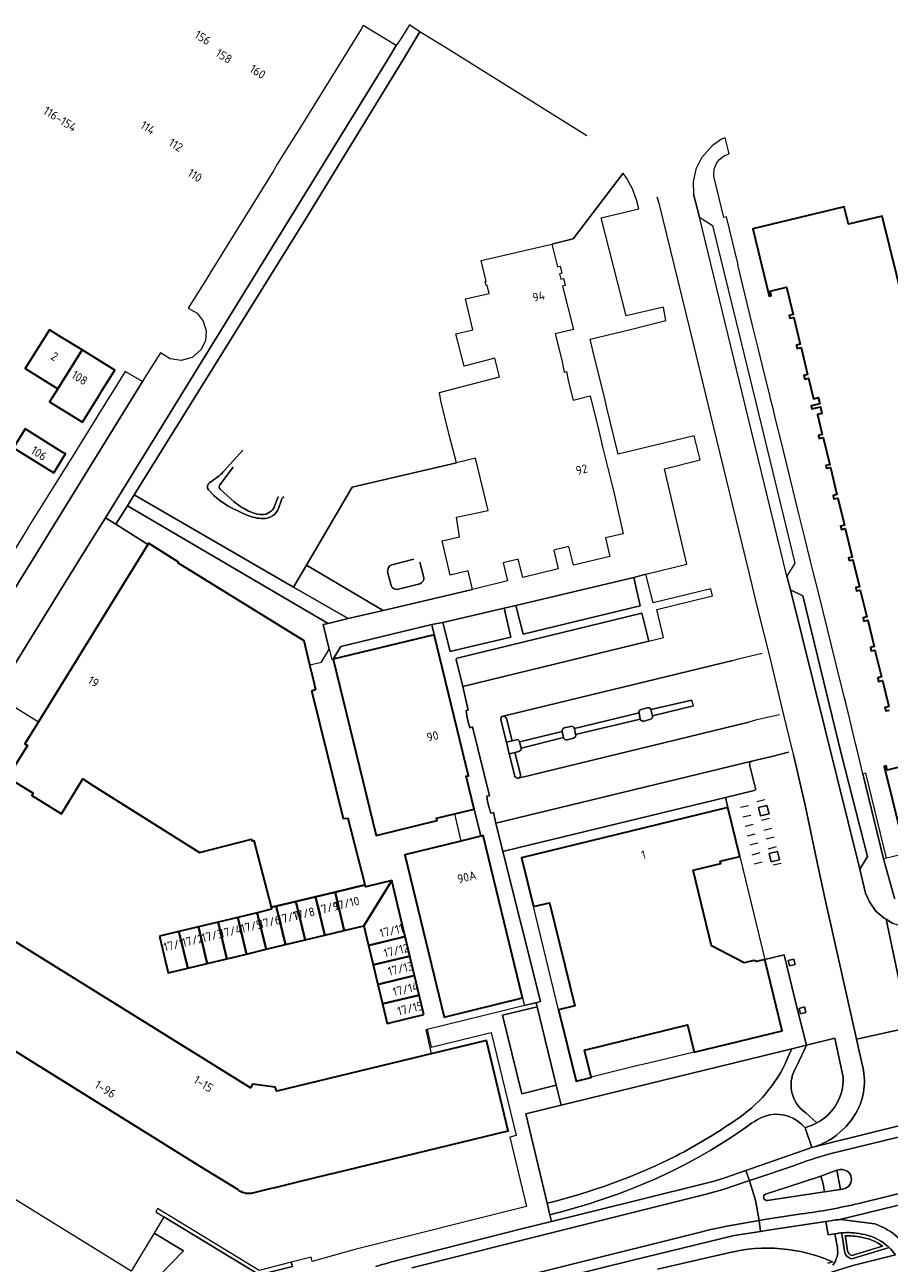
# Model space of a CAD drawing. Extents: x 150256 to 156914, y 461459 to 469481.
# Tile 441 of 656: x 156346 to 156480, y 464136 to 464329. Entities that reach past the tile are written whole.
import ezdxf
from ezdxf.enums import TextEntityAlignment as Align

# ---------------------------------------------------------------- set-up
doc = ezdxf.new("R2010")
doc.units = 0
doc.header["$LTSCALE"] = 0.75
for name, color, linetype, lineweight in [('B-RO-GR-BEPLANTING_CULTUUR_BODEMBEDEKKER-GV', 251, 'CONTINUOUS', 18), ('B-RO-GR-BEPLANTING_CULTUUR_BOSPLANTSOEN-GV', 251, 'CONTINUOUS', 18), ('B-RO-GR-BEPLANTING_CULTUUR_HEESTERS-GV', 251, 'CONTINUOUS', 18), ('B-RO-GR-GROENVOORZIENING-GV', 251, 'CONTINUOUS', 18), ('B-RO-IE-TERREINAFSCHEIDING_KUNSTMATIG_HEKWERK-G', 251, 'IE-TERREINAFSCHEIDING-KUNSTMATIG', 18), ('B-RO-IE-TERREINAFSCHEIDING_KUNSTMATIG_MUUR-G', 251, 'IE-TERREINAFSCHEIDING-KUNSTMATIG-DICHT', 18), ('B-RO-OG-BEBOUWING-GV', 6, 'CONTINUOUS', 35), ('B-RO-OG-BEBOUWING-T18', 1, 'CONTINUOUS', 18), ('B-RO-OG-TERREIN_CULTUURSCHEIDING-GV', 251, 'CONTINUOUS', 18), ('B-RO-OG-WATER-GV', 251, 'CONTINUOUS', 18), ('B-RO-OG-WATER_SLOOT-GV', 251, 'CONTINUOUS', 18), ('B-RO-VH-VERHARDING_ASFALT-GV', 251, 'CONTINUOUS', 18), ('B-RO-VH-VERHARDING_BETONSTRAATSTEEN-GV', 251, 'CONTINUOUS', 18), ('B-RO-VH-VERHARDING_HALFVERHARDING_GRIND-GV', 251, 'CONTINUOUS', 18), ('B-RO-VH-VERHARDING_STRAATBAKSTEEN-GV', 251, 'CONTINUOUS', 18), ('B-RO-VH-VERHARDING_TEGEL-GV', 251, 'CONTINUOUS', 18)]:
    doc.layers.add(name, color=color, linetype=linetype, lineweight=lineweight)
doc.styles.add('NLCS-ISO-M200-T18', font='NLCS-ISO.ttf', dxfattribs={"height": 360})
doc.linetypes.add('IE-TERREINAFSCHEIDING-KUNSTMATIG', pattern='A,4,[82,NLCS.SHX,S=0.75,R=90,X=0,Y=0],4,-2', length=10)
doc.linetypes.add('IE-TERREINAFSCHEIDING-KUNSTMATIG-DICHT', pattern='A,8,-1,[82,NLCS.SHX,S=0.75,R=90,X=0,Y=0],-1', length=10)

msp = doc.modelspace()

# ---------------------------------------------------------------- linework, layer by layer
at = {"layer": 'B-RO-GR-BEPLANTING_CULTUUR_BODEMBEDEKKER-GV'}
for points in [[(156389.879, 464229.311), (156391.673, 464229.747), (156392.882, 464231.736), (156391.938, 464235.59), (156392.7, 464235.769), (156361.496, 464254.059), (156359.71, 464251.189), (156364.673, 464248.03), (156364.799, 464248.235), (156369.422, 464245.291), (156369.337, 464245.153), (156388.977, 464233.047)], [(156421.896, 464238.52), (156423.046, 464234.085), (156441.249, 464238.479), (156440.231, 464242.923)], [(156410.533, 464235.908), (156411.695, 464231.384), (156412.502, 464231.576), (156421.135, 464233.628), (156420.073, 464238.133)]]:
    msp.add_lwpolyline(points, close=True, dxfattribs=at)
at = {"layer": 'B-RO-GR-BEPLANTING_CULTUUR_BOSPLANTSOEN-GV'}
for points in [[(156432.94, 464311.56), (156410.955, 464325.308), (156407.139, 464327.611), (156406.966, 464327.715), (156404.316, 464323.322), (156388.885, 464298.079), (156362.538, 464255.734), (156387.327, 464241.404), (156389.321, 464244.809)], [(156389.321, 464244.809), (156396.437, 464256.96), (156412.664, 464260.727), (156411.509, 464265.08), (156410.242, 464270.364), (156410.026, 464271.667), (156419.335, 464274.115), (156418.638, 464277.001), (156413.843, 464275.77), (156412.558, 464280.774), (156415.188, 464281.38), (156414.076, 464286.206), (156417.745, 464287.053), (156417.43, 464288.35), (156417.27, 464288.311), (156417.126, 464288.9), (156417.287, 464288.939), (156416.495, 464292.195), (156427.502, 464294.725), (156430.814, 464295.531), (156438.608, 464305.768)], [(156376.526, 464259.47), (156379.47, 464262.687)], [(156374.238, 464257.628), (156375.755, 464258.723)], [(156374.957, 464255.663), (156374.094, 464256.515)], [(156385.457, 464254.978), (156385.001, 464253.648)], [(156380.077, 464252.606), (156378.007, 464253.564)]]:
    msp.add_lwpolyline(points, dxfattribs=at)
for points in [[(156375.755, 464258.723, 0.0618673), (156376.526, 464259.47)], [(156374.094, 464256.515, -0.4063995), (156374.238, 464257.628)], [(156378.007, 464253.564, -0.0792061), (156374.957, 464255.663)], [(156385.808, 464255.421, 0.2716079), (156385.457, 464254.978)], [(156385.001, 464253.648, -0.3208753), (156382.591, 464252.074)], [(156382.591, 464252.074, -0.1083908), (156380.077, 464252.606)]]:
    msp.add_lwpolyline(points, format="xyb", dxfattribs=at)
at = {"layer": 'B-RO-GR-BEPLANTING_CULTUUR_HEESTERS-GV'}
for points in [[(156408.821, 464235.615), (156394.708, 464232.181), (156393.5, 464230.192), (156409.185, 464234.009)], [(156428.176, 464163.948), (156425.203, 464176.14), (156419.844, 464174.834), (156422.816, 464162.641)], [(156365.651, 464140.972), (156362.078, 464135.062), (156312.492, 464165.662), (156308.221, 464168.125), (156306.435, 464165.237), (156307.597, 464164.519), (156302.843, 464156.717), (156323.097, 464143.275), (156340.299, 464131.701), (156345.995, 464130.531), (156352.655, 464133.748), (156360.873, 464132.521), (156366.29, 464134.181), (156370.204, 464138.219)]]:
    msp.add_lwpolyline(points, close=True, dxfattribs=at)
for points in [[(156441.363, 464222.377, 0.3985117), (156441.046, 464221.843)], [(156442.888, 464222.362, 0.4252226), (156442.293, 464222.623)], [(156441.248, 464220.896, 0.4416332), (156441.826, 464220.571)], [(156442.82, 464220.857, 0.3812193), (156443.133, 464221.368)], [(156429.414, 464219.509, 0.4211654), (156429.089, 464218.957)], [(156430.994, 464219.405, 0.4406539), (156430.433, 464219.756)], [(156430.876, 464217.928, 0.424608), (156431.189, 464218.491)], [(156422.469, 464217.369, 0.4039803), (156421.928, 464217.681)], [(156429.307, 464218.022, 0.4275171), (156429.857, 464217.681)], [(156422.382, 464215.855, 0.4078399), (156422.714, 464216.384)], [(156456.652, 464158.947, 0.147074), (156464.412, 464168.75)], [(156465.603, 464166.959, 0.4155942), (156466.967, 464159.659)], [(156468.71, 464158.103, 0.2868993), (156472.797, 464165.19)], [(156446.767, 464152.938, 0.0315492), (156456.652, 464158.947)], [(156461.376, 464159.375, 0.0997382), (156457.69, 464157.423)], [(156466.856, 464157.352, 0.266205), (156461.376, 464159.375)], [(156457.69, 464157.423, -0.0759953), (156434.323, 464145.877)], [(156426.769, 464145.618, 0.0562149), (156446.767, 464152.938)], [(156434.323, 464145.877, -0.0150166), (156427.196, 464143.818)]]:
    msp.add_lwpolyline(points, format="xyb", dxfattribs=at)
for points in [[(156442.293, 464222.623), (156441.363, 464222.377)], [(156443.133, 464221.368), (156442.888, 464222.362)], [(156441.046, 464221.843), (156441.248, 464220.896)], [(156441.826, 464220.571), (156442.82, 464220.857)], [(156429.089, 464218.957), (156429.307, 464218.022)], [(156430.433, 464219.756), (156429.414, 464219.509)], [(156431.189, 464218.491), (156430.994, 464219.405)], [(156421.298, 464217.523), (156420.42, 464217.305), (156420.866, 464215.478), (156421.748, 464215.697), (156422.382, 464215.855)], [(156421.928, 464217.681), (156421.298, 464217.523)], [(156422.714, 464216.384), (156422.469, 464217.369)], [(156429.857, 464217.681), (156430.876, 464217.928)], [(156467.082, 464170.186), (156465.603, 464166.959)], [(156472.797, 464165.19), (156471.486, 464171.262), (156467.082, 464170.186)], [(156464.412, 464168.75), (156464.824, 464169.635), (156428.926, 464160.868), (156423.466, 464159.534), (156426.769, 464145.618)], [(156363.689, 464130.436), (156378.142, 464133.452), (156382.174, 464134.401), (156367.183, 464143.506), (156365.651, 464140.972), (156370.204, 464138.219), (156366.29, 464134.181), (156360.873, 464132.521), (156352.655, 464133.748), (156345.995, 464130.531), (156340.299, 464131.701), (156323.097, 464143.275), (156302.843, 464156.717), (156307.597, 464164.519), (156306.435, 464165.237), (156300.217, 464155.181)], [(156466.967, 464159.659), (156468.71, 464158.103)], [(156427.196, 464143.818), (156427.444, 464142.773), (156440.053, 464145.899), (156452.732, 464149.04), (156454.396, 464149.585), (156457.673, 464150.719), (156458.842, 464151.123), (156467.895, 464154.254), (156466.856, 464157.352)]]:
    msp.add_lwpolyline(points, dxfattribs=at)
at = {"layer": 'B-RO-GR-GROENVOORZIENING-GV'}
for points in [[(156461.264, 464206.171), (156460.938, 464207.431), (156459.651, 464207.118), (156459.948, 464205.855)], [(156462.903, 464199.017), (156462.577, 464200.277), (156461.29, 464199.964), (156461.587, 464198.701)], [(156465.321, 464182.722), (156465.104, 464183.562), (156464.246, 464183.353), (156464.444, 464182.511)], [(156467.011, 464175.282), (156466.794, 464176.122), (156465.936, 464175.913), (156466.134, 464175.071)], [(156382.174, 464134.401), (156383.254, 464134.655), (156383.226, 464134.769), (156387.148, 464135.776), (156386.973, 464136.443), (156381.985, 464135.164), (156366.192, 464144.768), (156365.901, 464144.285), (156367.183, 464143.506)]]:
    msp.add_lwpolyline(points, close=True, dxfattribs=at)
at = {"layer": 'B-RO-IE-TERREINAFSCHEIDING_KUNSTMATIG_HEKWERK-G'}
for points in [[(156458.067, 464207.392), (156456.847, 464207.123)], [(156460.604, 464208.323), (156459.362, 464208.027)], [(156412.352, 464206.157), (156413.361, 464201.926)], [(156457.179, 464205.669), (156458.416, 464205.953)], [(156461.321, 464205.442), (156460.116, 464205.125)], [(156458.78, 464204.518), (156457.556, 464204.206)], [(156457.934, 464202.742), (156459.129, 464203.063)], [(156460.465, 464203.639), (156461.721, 464203.929)], [(156459.517, 464201.578), (156458.261, 464201.299)], [(156462.078, 464202.544), (156460.834, 464202.22)], [(156461.188, 464200.712), (156462.417, 464201.059)], [(156458.655, 464199.795), (156459.877, 464200.13)], [(156460.208, 464198.62), (156458.961, 464198.329)], [(156463.155, 464198.435), (156461.924, 464198.16)]]:
    msp.add_lwpolyline(points, dxfattribs=at)
at = {"layer": 'B-RO-IE-TERREINAFSCHEIDING_KUNSTMATIG_MUUR-G'}
for points in [[(156479.552, 464199.261), (156476.335, 464212.466), (156475.848, 464212.347)], [(156475.848, 464212.347), (156479.068, 464199.137)], [(156479.552, 464199.261), (156479.068, 464199.137)], [(156408.118, 464172.609), (156407.923, 464172.567), (156408.738, 464168.851)]]:
    msp.add_lwpolyline(points, dxfattribs=at)
at = {"layer": 'B-RO-OG-BEBOUWING-GV'}
for points in [[(156484.575, 464276.038), (156478.859, 464299.09), (156473.626, 464297.836), (156472.95, 464300.527), (156458.751, 464297.086), (156461.301, 464286.624), (156461.616, 464286.716), (156461.427, 464287.426), (156463.959, 464288.028), (156464.993, 464283.792), (156464.392, 464283.645), (156464.502, 464283.197), (156465.102, 464283.344), (156466.124, 464279.157), (156465.523, 464279.01), (156465.646, 464278.506), (156466.248, 464278.653), (156467.268, 464274.473), (156466.666, 464274.325), (156466.815, 464273.716), (156467.417, 464273.863), (156468.191, 464270.695), (156468.921, 464270.873), (156469.138, 464269.911), (156467.821, 464269.589), (156467.936, 464269.12), (156469.244, 464269.44), (156469.481, 464268.393), (156468.794, 464268.224), (156469.545, 464265.145), (156468.94, 464264.998), (156469.06, 464264.508), (156469.665, 464264.655), (156470.696, 464260.433), (156470.09, 464260.285), (156470.19, 464259.873), (156470.796, 464260.02), (156471.83, 464255.79), (156471.222, 464255.643), (156471.353, 464255.104), (156471.961, 464255.251), (156472.987, 464251.05), (156472.379, 464250.902), (156472.51, 464250.363), (156473.118, 464250.511), (156474.201, 464246.077), (156473.619, 464245.934), (156473.72, 464245.521), (156474.302, 464245.664), (156475.328, 464241.461), (156474.746, 464241.318), (156474.873, 464240.799), (156475.456, 464240.942), (156476.47, 464236.787), (156475.887, 464236.645), (156476.019, 464236.105), (156476.601, 464236.248), (156477.599, 464232.164), (156477.017, 464232.021), (156477.15, 464231.474), (156477.732, 464231.616), (156478.752, 464227.442), (156478.17, 464227.299), (156478.308, 464226.732), (156478.89, 464226.875), (156479.873, 464222.851), (156479.291, 464222.709), (156479.427, 464222.149), (156480.01, 464222.291)], [(156343.088, 464211.716), (156346.859, 464209.392), (156346.618, 464209), (156351.24, 464206.151), (156354.582, 464211.573), (156356.244, 464210.525), (156372.727, 464200.132), (156380.785, 464202.202), (156380.852, 464201.94), (156381.162, 464202.02), (156383.831, 464191.627), (156384.653, 464191.823), (156387.697, 464192.547), (156390.741, 464193.272), (156393.785, 464193.996), (156398.484, 464195.115), (156395.817, 464205.408), (156395.102, 464205.39), (156390.159, 464225.282), (156390.789, 464225.54), (156390.667, 464226.044), (156390.589, 464226.367), (156389.879, 464229.311), (156388.977, 464233.047), (156369.337, 464245.153), (156369.422, 464245.291), (156364.799, 464248.235), (156364.673, 464248.03), (156347.688, 464220.475), (156345.563, 464217.027), (156345.946, 464216.791), (156342.965, 464211.956)], [(156482.136, 464213.582), (156479.607, 464212.962), (156479.451, 464213.599), (156479.178, 464213.533), (156481.747, 464203.046)], [(156380.816, 464147.182), (156383.707, 464147.885), (156384.688, 464148.123), (156387.972, 464148.921), (156392.867, 464150.111), (156393.822, 464150.343), (156420.726, 464156.881), (156417.311, 464170.934), (156408.932, 464168.898), (156384.749, 464163.021), (156384.491, 464163.68), (156380.924, 464164.127), (156380.617, 464163.566), (156330.194, 464194.876), (156330.102, 464194.727), (156322.632, 464182.549), (156373.033, 464151.238), (156378.598, 464147.781)]]:
    msp.add_lwpolyline(points, dxfattribs=at)
for points in [[(156350.682, 464272.243), (156354.46, 464278.271), (156350.958, 464280.444), (156349.388, 464281.419), (156345.597, 464275.4)], [(156354.46, 464278.271), (156350.682, 464272.243), (156349.406, 464270.196), (156354.495, 464267.024), (156355.772, 464269.082), (156357.158, 464271.316), (156357.597, 464272.023), (156359.524, 464275.128)], [(156343.784, 464263.079), (156350.037, 464259.193), (156351.856, 464262.12), (156351.479, 464262.355), (156345.603, 464266.006)], [(156415.418, 464206.903), (156414.181, 464211.985), (156414.55, 464212.075), (156409.211, 464234.015), (156409.185, 464234.009), (156393.5, 464230.192), (156400.163, 464202.811), (156409.656, 464205.121), (156409.568, 464205.48), (156412.352, 464206.157)], [(156454.869, 464207.123), (156422.794, 464199.302), (156424.642, 464191.724), (156427.139, 464192.333), (156431.047, 464176.302), (156428.55, 464175.694), (156431.253, 464164.608), (156433.595, 464165.179), (156433.587, 464165.213), (156432.558, 464169.43), (156448.579, 464173.336), (156449.615, 464169.086), (156463.329, 464172.43), (156460.623, 464183.524), (156459.289, 464183.199), (156458.892, 464183.341), (156457.419, 464182.999), (156452.323, 464185.612), (156449.462, 464197.404), (156453.78, 464198.419), (156453.688, 464198.796), (156456.719, 464199.535)], [(156416.446, 464202.677), (156413.361, 464201.926), (156404.611, 464199.797), (156410.752, 464174.563), (156422.956, 464177.533), (156416.815, 464202.767)], [(156398.268, 464188.735), (156402.616, 464195.765), (156398.567, 464194.795), (156398.484, 464195.115), (156393.785, 464193.996), (156395.221, 464188.005)], [(156398.995, 464185.701), (156404.7, 464187.068), (156403.973, 464190.102), (156402.616, 464195.765), (156398.268, 464188.735)], [(156390.741, 464193.272), (156392.178, 464187.276), (156395.221, 464188.005), (156393.785, 464193.996)], [(156383.831, 464191.627), (156383.913, 464191.307), (156381.687, 464190.776), (156383.049, 464185.088), (156386.092, 464185.818), (156384.653, 464191.823)], [(156387.697, 464192.547), (156384.653, 464191.823), (156386.092, 464185.818), (156389.135, 464186.547)], [(156392.178, 464187.276), (156390.741, 464193.272), (156387.697, 464192.547), (156389.135, 464186.547)], [(156375.6, 464189.323), (156376.964, 464183.63), (156380.006, 464184.359), (156378.643, 464190.049)], [(156383.049, 464185.088), (156381.687, 464190.776), (156378.643, 464190.049), (156380.006, 464184.359)], [(156366.477, 464187.145), (156367.835, 464181.443), (156370.878, 464182.172), (156369.513, 464187.87)], [(156369.513, 464187.87), (156370.878, 464182.172), (156373.921, 464182.901), (156372.556, 464188.596)], [(156376.964, 464183.63), (156375.6, 464189.323), (156372.556, 464188.596), (156373.921, 464182.901)], [(156405.427, 464184.034), (156404.7, 464187.068), (156398.995, 464185.701), (156399.722, 464182.667)], [(156399.722, 464182.667), (156400.449, 464179.633), (156406.154, 464181), (156405.427, 464184.034)], [(156400.449, 464179.633), (156401.176, 464176.599), (156406.881, 464177.966), (156406.154, 464181)], [(156407.608, 464174.933), (156406.881, 464177.966), (156401.176, 464176.599), (156401.903, 464173.566)]]:
    msp.add_lwpolyline(points, close=True, dxfattribs=at)
msp.add_lwpolyline([(156378.598, 464147.781, 0.2025188), (156380.816, 464147.182)], format="xyb", dxfattribs=at)
at = {"layer": 'B-RO-OG-TERREIN_CULTUURSCHEIDING-GV'}
for points in [[(156389.321, 464244.809), (156401.275, 464237.784), (156415.167, 464241.048), (156414.468, 464243.937), (156411.698, 464243.267), (156410.414, 464248.577), (156413.11, 464249.23), (156412.684, 464252.301), (156417.575, 464253.333), (156415.614, 464261.463), (156413.956, 464261.049), (156412.664, 464260.727), (156396.437, 464256.96)], [(156401.275, 464237.784), (156389.321, 464244.809), (156387.327, 464241.404), (156395.811, 464236.5)]]:
    msp.add_lwpolyline(points, close=True, dxfattribs=at)
for points in [[(156402.608, 464244.857), (156406.048, 464245.723)], [(156402.495, 464241.641), (156401.964, 464243.765)], [(156406.964, 464245.261), (156407.579, 464242.898)], [(156406.968, 464241.896), (156403.648, 464241.087)], [(156471.887, 464138.727), (156471.501, 464140.864), (156470.447, 464140.7), (156470.12, 464142.775), (156461.136, 464141.404), (156459.921, 464141.226), (156455.828, 464140.619), (156439.876, 464136.7), (156425.43, 464133.118)], [(156472.534, 464141.005), (156472.73, 464139.934), (156472.992, 464138.15)], [(156473.486, 464138.222), (156473.223, 464140.016), (156473.126, 464140.543)], [(156473.126, 464140.543), (156473.223, 464140.016), (156473.486, 464138.222)], [(156454.967, 464137.902), (156443.912, 464135.369)], [(156443.912, 464135.369), (156454.967, 464137.902)], [(156480.904, 464137.608), (156474.294, 464135.953), (156470.975, 464134.887)], [(156478.921, 464138.925), (156474.133, 464137.472)], [(156474.133, 464137.472), (156478.921, 464138.925)], [(156474.15, 464136.955), (156479.944, 464138.713)], [(156470.409, 464136.28), (156471.117, 464136.508)], [(156471.117, 464136.508), (156470.409, 464136.28)]]:
    msp.add_lwpolyline(points, dxfattribs=at)
for points in [[(156401.964, 464243.765, -0.3663415), (156402.608, 464244.857)], [(156403.648, 464241.087, -0.4094382), (156402.495, 464241.641)], [(156407.579, 464242.898, -0.3640187), (156406.968, 464241.896)], [(156475.66, 464140.826, 0.0758236), (156472.534, 464141.005)], [(156473.126, 464140.543, -0.0626341), (156475.57, 464140.334)], [(156475.57, 464140.334, 0.0626341), (156473.126, 464140.543)], [(156475.57, 464140.334, -0.1238974), (156478.921, 464138.925)], [(156478.921, 464138.925, 0.1238974), (156475.57, 464140.334)], [(156479.498, 464139.108, 0.1345445), (156475.66, 464140.826)], [(156471.117, 464136.508, 0.1661825), (156454.967, 464137.902)], [(156454.967, 464137.902, -0.1661825), (156471.117, 464136.508)], [(156471.178, 464136.002, 0.220428), (156471.887, 464138.727)], [(156472.992, 464138.15, 0.3234105), (156474.15, 464136.955)], [(156474.133, 464137.472, -0.2898619), (156473.486, 464138.222)], [(156473.486, 464138.222, 0.2898619), (156474.133, 464137.472)], [(156479.944, 464138.713, 0.0179862), (156479.498, 464139.108)]]:
    msp.add_lwpolyline(points, format="xyb", dxfattribs=at)
at = {"layer": 'B-RO-OG-WATER-GV'}
for points in [[(156377.955, 464260.065), (156375.862, 464257.279)], [(156375.902, 464256.635), (156378.08, 464254.683)], [(156384.392, 464253.982), (156384.925, 464255.417)]]:
    msp.add_lwpolyline(points, dxfattribs=at)
for points in [[(156375.862, 464257.279, 0.344551), (156375.902, 464256.635)], [(156378.08, 464254.683, 0.0603915), (156380.057, 464253.368)], [(156380.057, 464253.368, 0.1160435), (156382.43, 464252.676)], [(156382.43, 464252.676, 0.3028947), (156384.392, 464253.982)]]:
    msp.add_lwpolyline(points, format="xyb", dxfattribs=at)
at = {"layer": 'B-RO-OG-WATER_SLOOT-GV'}
for points in [[(156379.47, 464262.687), (156376.526, 464259.47)], [(156375.862, 464257.279), (156377.955, 464260.065)], [(156375.755, 464258.723), (156374.238, 464257.628)], [(156374.094, 464256.515), (156374.957, 464255.663)], [(156378.08, 464254.683), (156375.902, 464256.635)], [(156384.925, 464255.417), (156384.392, 464253.982)], [(156385.001, 464253.648), (156385.457, 464254.978)], [(156378.007, 464253.564), (156380.077, 464252.606)]]:
    msp.add_lwpolyline(points, dxfattribs=at)
for points in [[(156376.526, 464259.47, -0.0618673), (156375.755, 464258.723)], [(156374.238, 464257.628, 0.4063995), (156374.094, 464256.515)], [(156375.902, 464256.635, -0.344551), (156375.862, 464257.279)], [(156374.957, 464255.663, 0.0792061), (156378.007, 464253.564)], [(156385.457, 464254.978, -0.2716079), (156385.808, 464255.421)], [(156380.057, 464253.368, -0.0603915), (156378.08, 464254.683)], [(156382.43, 464252.676, -0.1160435), (156380.057, 464253.368)], [(156384.392, 464253.982, -0.3028947), (156382.43, 464252.676)], [(156382.591, 464252.074, 0.3208753), (156385.001, 464253.648)], [(156380.077, 464252.606, 0.1083908), (156382.591, 464252.074)]]:
    msp.add_lwpolyline(points, format="xyb", dxfattribs=at)
at = {"layer": 'B-RO-VH-VERHARDING_ASFALT-GV'}
for points in [[(156340.867, 464224.458), (156351.008, 464240.779), (156355.577, 464248.135), (156358.079, 464252.196), (156402.303, 464323.977), (156403.281, 464325.624), (156398.178, 464328.724), (156397.842, 464328.165), (156388.133, 464312.478), (156387.208, 464311.023), (156384.807, 464307.139), (156384.201, 464306.124), (156374.46, 464290.405), (156373.52, 464288.857), (156373.416, 464288.697), (156373.324, 464288.555), (156370.969, 464284.774), (156372.325, 464283.987), (156373.298, 464282.756), (156373.751, 464281.258), (156373.623, 464279.694), (156372.929, 464278.289), (156371.587, 464277.125), (156369.88, 464276.627), (156368.125, 464276.871), (156366.623, 464277.827), (156364.111, 464273.812)], [(156443.818, 464302.071), (156444.108, 464301.108), (156449.524, 464279.062), (156452.133, 464268.348), (156458.09, 464243.89), (156459.482, 464238.046), (156461.363, 464230.481), (156463.316, 464222.351), (156465.037, 464215.361), (156465.045, 464215.328), (156466.88, 464207.498), (156468.888, 464197.882), (156469.884, 464193.278), (156472.627, 464181.078), (156474.864, 464171.126), (156483.12, 464172.92), (156482.869, 464173.88), (156482.411, 464175.826)], [(156482.28, 464176.463), (156479.458, 464189.754), (156479.173, 464189.924), (156477.893, 464191.022), (156476.873, 464192.468), (156476.261, 464193.841), (156475.356, 464197.535), (156464.592, 464240.963), (156464.044, 464243.091), (156457.565, 464269.685), (156450.445, 464298.925), (156449.523, 464302.478), (156449.523, 464302.484)], [(156364.111, 464273.812), (156364.106, 464273.804), (156363.831, 464273.36), (156328.314, 464215.774), (156326.538, 464212.898), (156325.673, 464211.499), (156325.611, 464211.398), (156300.929, 464171.519), (156300.91, 464171.489), (156300.849, 464171.395), (156298.405, 464167.414), (156299.92, 464166.556), (156300.929, 464165.134), (156301.236, 464163.414), (156300.787, 464161.729), (156299.845, 464160.547), (156298.538, 464159.8), (156297.045, 464159.591), (156295.578, 464159.947), (156294.351, 464160.827), (156291.776, 464156.64), (156291.768, 464156.628), (156291.647, 464156.432), (156268.081, 464118.358)], [(156620.356, 464221.915), (156599.856, 464216.506), (156583.166, 464212.463), (156560.716, 464206.903), (156552.361, 464204.869), (156544.534, 464202.965), (156543.937, 464202.819), (156511.778, 464194.859), (156503.961, 464192.979), (156486.441, 464188.794), (156484.905, 464188.458), (156483.764, 464188.346), (156482.179, 464188.574), (156482.013, 464188.629), (156480.514, 464189.127), (156479.458, 464189.754), (156482.28, 464176.463)], [(156483.827, 464170.014), (156483.526, 464171.248), (156483.12, 464172.92), (156474.864, 464171.126), (156475.292, 464169.271), (156475.855, 464166.759)], [(156465.603, 464166.959), (156467.082, 464170.186), (156464.824, 464169.635), (156464.412, 464168.75)], [(156468.279, 464154.369), (156469.516, 464154.677), (156482.463, 464157.9), (156483.301, 464158.106), (156495.233, 464161.045), (156495.903, 464161.21)], [(156510.001, 464155.584), (156509.083, 464158.201), (156508.638, 464161.229), (156507.429, 464161.045), (156494.432, 464159.16), (156490.18, 464158.075), (156483.706, 464156.451), (156483.46, 464156.389), (156470.733, 464153.267)], [(156468.71, 464158.103), (156466.967, 464159.659)], [(156482.463, 464157.9), (156469.516, 464154.677), (156468.279, 464154.369), (156467.895, 464154.254), (156458.842, 464151.123), (156457.673, 464150.719), (156458.231, 464149.129), (156459.368, 464149.515), (156465.049, 464151.443)], [(156466.856, 464157.352), (156467.37, 464157.546)], [(156470.733, 464153.267), (156483.46, 464156.389)], [(156465.049, 464151.443), (156459.368, 464149.515), (156458.231, 464149.129), (156458.241, 464149.1), (156459.162, 464146.085), (156459.707, 464142.947), (156460.886, 464143.139), (156466.293, 464143.941)], [(156405.709, 464135.546), (156428.459, 464141.289), (156451.284, 464146.966), (156454.123, 464147.734), (156458.231, 464149.129), (156457.673, 464150.719), (156454.396, 464149.585), (156452.732, 464149.04), (156440.053, 464145.899), (156427.444, 464142.773), (156422.988, 464141.668), (156404.032, 464136.884)], [(156406.196, 464130.053), (156409.019, 464130.772), (156450.827, 464141.173), (156451.733, 464141.436), (156454.686, 464142.066), (156459.707, 464142.947), (156459.162, 464146.085), (156458.241, 464149.1), (156458.231, 464149.129), (156454.123, 464147.734), (156451.284, 464146.966), (156428.459, 464141.289), (156405.709, 464135.546)], [(156466.293, 464143.941), (156460.886, 464143.139), (156459.707, 464142.947), (156459.921, 464141.226), (156461.136, 464141.404), (156470.12, 464142.775), (156470.497, 464142.833), (156471.642, 464143.008), (156472.04, 464143.05), (156485.426, 464146.272), (156486.15, 464146.449), (156496.417, 464148.958), (156499.073, 464149.638)], [(156460.727, 464147.026), (156464.071, 464148.106), (156469.335, 464149.845), (156471.807, 464150.728), (156472.314, 464150.833)], [(156469.335, 464149.845), (156464.071, 464148.106), (156460.727, 464147.026)], [(156460.994, 464146.019), (156469.906, 464147.369), (156469.696, 464148.633), (156469.335, 464149.845)], [(156472.314, 464150.833), (156471.807, 464150.728), (156472.382, 464147.74), (156472.893, 464147.86)], [(156494.683, 464146.455), (156498.376, 464149.288), (156499.073, 464149.638), (156496.417, 464148.958), (156486.15, 464146.449), (156485.426, 464146.272), (156472.04, 464143.05), (156472.42, 464143.091), (156477.691, 464142.393)], [(156492.665, 464149.789), (156485.73, 464148.168), (156484.874, 464147.968), (156475.22, 464145.594)], [(156475.22, 464145.594), (156484.874, 464147.968), (156485.73, 464148.168), (156492.665, 464149.789)], [(156472.893, 464147.86), (156472.382, 464147.74), (156469.906, 464147.369), (156460.994, 464146.019)], [(156426.769, 464145.618), (156427.196, 464143.818)], [(156425.43, 464133.118), (156439.876, 464136.7), (156455.828, 464140.619), (156459.921, 464141.226), (156459.707, 464142.947), (156454.686, 464142.066), (156451.733, 464141.436), (156450.827, 464141.173), (156409.019, 464130.772), (156406.196, 464130.053)]]:
    msp.add_lwpolyline(points, dxfattribs=at)
msp.add_lwpolyline([(156464.592, 464240.963), (156475.356, 464197.535), (156476.567, 464199.545), (156472.487, 464215.547), (156466.514, 464240.044)], close=True, dxfattribs=at)
for points in [[(156464.412, 464168.75, -0.147074), (156456.652, 464158.947)], [(156466.967, 464159.659, -0.4155942), (156465.603, 464166.959)], [(156475.855, 464166.759, -0.2044804), (156474.506, 464159.204)], [(156456.652, 464158.947, -0.0315492), (156446.767, 464152.938)], [(156457.69, 464157.423, -0.0997382), (156461.376, 464159.375)], [(156461.376, 464159.375, -0.266205), (156466.856, 464157.352)], [(156474.506, 464159.204, -0.1215117), (156470.521, 464155.387)], [(156434.323, 464145.877, 0.0759953), (156457.69, 464157.423)], [(156467.37, 464157.546, 0.0469654), (156468.71, 464158.103)], [(156470.521, 464155.387, -0.0383142), (156469.059, 464154.657)], [(156446.767, 464152.938, -0.0562149), (156426.769, 464145.618)], [(156465.049, 464151.443, -0.0242641), (156470.733, 464153.267)], [(156470.733, 464153.267, 0.0242641), (156465.049, 464151.443)], [(156469.059, 464154.657, -0.0171838), (156468.279, 464154.369)], [(156472.893, 464147.86, 0.9730647), (156472.314, 464150.833)], [(156472.314, 464150.833, -0.9730647), (156472.893, 464147.86)], [(156427.196, 464143.818, 0.0150166), (156434.323, 464145.877)], [(156460.727, 464147.026, 0.8290985), (156460.994, 464146.019)], [(156460.994, 464146.019, -0.8290985), (156460.727, 464147.026)], [(156475.22, 464145.594, -0.0256645), (156466.293, 464143.941)], [(156466.293, 464143.941, 0.0256645), (156475.22, 464145.594)], [(156477.691, 464142.393, -0.1830457), (156483.225, 464137.924)], [(156404.032, 464136.884, 0.0028185), (156400.135, 464135.799)]]:
    msp.add_lwpolyline(points, format="xyb", dxfattribs=at)
at = {"layer": 'B-RO-VH-VERHARDING_BETONSTRAATSTEEN-GV'}
msp.add_lwpolyline([(156359.71, 464251.189), (156358.079, 464252.196), (156355.577, 464248.135), (156351.008, 464240.779), (156340.867, 464224.458), (156342.478, 464223.458), (156342.58, 464223.623), (156342.599, 464223.611), (156347.688, 464220.475), (156364.673, 464248.03)], close=True, dxfattribs=at)
for points in [[(156442.565, 464232.979), (156441.472, 464237.361), (156412.786, 464230.381)], [(156412.626, 464230.126), (156413.648, 464225.949), (156442.565, 464232.979)], [(156442.565, 464232.979), (156413.648, 464225.949), (156414.499, 464222.297), (156414.166, 464222.2), (156414.267, 464221.385), (156414.492, 464220.42), (156414.721, 464219.538), (156415.175, 464219.658), (156417.799, 464208.974), (156417.374, 464208.888), (156417.507, 464208.085), (156417.744, 464207.096), (156417.987, 464206.248), (156418.414, 464206.336), (156418.786, 464204.703), (156458.606, 464214.353), (156461.68, 464215.086), (156464.292, 464215.728)], [(156419.906, 464221.358), (156455.623, 464230.017), (156455.973, 464230.118), (156456.302, 464230.212), (156457.539, 464230.505), (156460.193, 464231.132)], [(156455.623, 464230.017), (156419.906, 464221.358)], [(156441.363, 464222.377), (156442.293, 464222.623)], [(156442.888, 464222.362), (156449.277, 464223.829)], [(156449.513, 464222.931), (156443.133, 464221.368)], [(156421.716, 464212.006), (156420.866, 464215.478), (156420.42, 464217.305), (156419.577, 464220.754)], [(156420.447, 464220.979), (156421.298, 464217.523), (156421.928, 464217.681)], [(156462.885, 464221.56), (156459.164, 464220.696), (156458.111, 464220.397), (156422.325, 464211.697), (156422.309, 464211.693)], [(156422.325, 464211.697), (156458.111, 464220.397)], [(156430.994, 464219.405), (156441.046, 464221.843)], [(156441.248, 464220.896), (156431.189, 464218.491)], [(156442.82, 464220.857), (156441.826, 464220.571)], [(156422.469, 464217.369), (156429.089, 464218.957)], [(156429.414, 464219.509), (156430.433, 464219.756)], [(156429.307, 464218.022), (156422.714, 464216.384)], [(156430.876, 464217.928), (156429.857, 464217.681)], [(156422.382, 464215.855), (156421.748, 464215.697), (156422.595, 464212.256)], [(156458.606, 464214.353), (156418.786, 464204.703), (156419.882, 464200.321), (156422.397, 464200.931), (156454.481, 464208.712), (156458.97, 464209.801)], [(156459.176, 464210.113), (156458.267, 464213.636)]]:
    msp.add_lwpolyline(points, dxfattribs=at)
for points in [[(156412.786, 464230.381, 0.3299312), (156412.626, 464230.126)], [(156441.046, 464221.843, -0.3985117), (156441.363, 464222.377)], [(156442.293, 464222.623, -0.4252226), (156442.888, 464222.362)], [(156419.577, 464220.754, -0.4619401), (156419.906, 464221.358)], [(156419.906, 464221.358, -0.2784322), (156420.447, 464220.979)], [(156441.826, 464220.571, -0.4416332), (156441.248, 464220.896)], [(156443.133, 464221.368, -0.3812193), (156442.82, 464220.857)], [(156429.089, 464218.957, -0.4211654), (156429.414, 464219.509)], [(156430.433, 464219.756, -0.4406539), (156430.994, 464219.405)], [(156431.189, 464218.491, -0.424608), (156430.876, 464217.928)], [(156421.928, 464217.681, -0.4039803), (156422.469, 464217.369)], [(156429.857, 464217.681, -0.4275171), (156429.307, 464218.022)], [(156422.714, 464216.384, -0.4078399), (156422.382, 464215.855)], [(156458.267, 464213.636, -0.4055422), (156458.606, 464214.353)], [(156422.309, 464211.693, -0.3329187), (156421.716, 464212.006)], [(156422.595, 464212.256, -0.461808), (156422.325, 464211.697)], [(156458.97, 464209.801, 0.5326373), (156459.176, 464210.113)]]:
    msp.add_lwpolyline(points, format="xyb", dxfattribs=at)
at = {"layer": 'B-RO-VH-VERHARDING_HALFVERHARDING_GRIND-GV'}
for points in [[(156471.84, 464140.916), (156471.501, 464140.864), (156471.887, 464138.727)], [(156472.992, 464138.15), (156472.73, 464139.934), (156472.534, 464141.005)], [(156470.975, 464134.887), (156474.294, 464135.953), (156480.904, 464137.608)], [(156479.944, 464138.713), (156474.15, 464136.955)]]:
    msp.add_lwpolyline(points, dxfattribs=at)
for points in [[(156472.534, 464141.005, 0.0159573), (156471.84, 464140.916)], [(156471.887, 464138.727, -0.220428), (156471.178, 464136.002)], [(156474.15, 464136.955, -0.3234105), (156472.992, 464138.15)], [(156480.904, 464137.608, 0.0459483), (156479.944, 464138.713)]]:
    msp.add_lwpolyline(points, format="xyb", dxfattribs=at)
at = {"layer": 'B-RO-VH-VERHARDING_STRAATBAKSTEEN-GV'}
msp.add_lwpolyline([(156482.572, 464199.961), (156482.183, 464199.871), (156479.552, 464199.261), (156479.068, 464199.137), (156480.787, 464193.032), (156480.811, 464192.957)], dxfattribs=at)
at = {"layer": 'B-RO-VH-VERHARDING_TEGEL-GV'}
for points in [[(156358.079, 464252.196), (156359.71, 464251.189), (156361.496, 464254.059), (156362.538, 464255.734), (156388.885, 464298.079), (156404.316, 464323.322), (156406.966, 464327.715), (156405.341, 464328.833), (156403.997, 464326.654), (156403.281, 464325.624), (156402.303, 464323.977)], [(156439.706, 464281.474), (156445.199, 464282.829), (156444.84, 464284.934), (156439.053, 464283.563), (156435.16, 464298.8), (156441.003, 464300.234), (156440.645, 464301.64), (156440.049, 464303.311), (156439.143, 464304.956), (156438.608, 464305.768), (156430.814, 464295.531), (156427.502, 464294.725), (156428.397, 464291.204), (156428.791, 464291.305), (156429.064, 464290.234), (156428.669, 464290.134), (156428.89, 464289.266), (156429.284, 464289.366), (156429.556, 464288.295), (156429.162, 464288.195), (156430.876, 464281.448), (156428.013, 464280.757), (156428.676, 464278.161), (156429.079, 464276.453), (156429.423, 464274.821), (156429.751, 464274.908), (156430.095, 464273.327), (156430.786, 464270.463), (156433.471, 464271.125), (156434.788, 464265.702), (156435.386, 464263.235), (156436.754, 464257.597), (156437.268, 464255.481), (156438.574, 464249.706), (156435.825, 464249.04), (156436.519, 464246.17), (156430.862, 464244.801), (156430.159, 464247.706), (156427.795, 464247.134), (156428.495, 464244.24), (156422.967, 464242.903), (156422.277, 464245.754), (156419.931, 464245.187), (156420.614, 464242.366), (156415.167, 464241.048), (156401.275, 464237.784), (156395.811, 464236.5), (156392.7, 464235.769), (156391.938, 464235.59), (156392.882, 464231.736), (156393.274, 464230.137), (156393.5, 464230.192), (156394.708, 464232.181), (156408.821, 464235.615), (156410.533, 464235.908), (156420.073, 464238.133), (156421.896, 464238.52), (156440.231, 464242.923), (156442.086, 464243.398), (156448.487, 464244.961), (156445.019, 464259.806), (156450.568, 464261.19), (156449.598, 464264.926), (156437.811, 464262.09), (156436.053, 464269.273), (156435.771, 464270.46), (156433.874, 464278.18), (156433.445, 464279.929)], [(156326.107, 464218.322), (156325.412, 464217.196), (156327.976, 464215.617), (156328.314, 464215.774), (156363.831, 464273.36), (156361.155, 464274.905), (156358.866, 464271.232), (156358.426, 464270.526), (156353.462, 464262.561), (156350.169, 464257.277), (156346.283, 464251.042), (156345.583, 464249.883), (156339.961, 464240.77), (156339.454, 464239.948), (156333.663, 464230.562), (156333.156, 464229.741)], [(156387.327, 464241.404), (156362.538, 464255.734), (156361.496, 464254.059), (156392.7, 464235.769), (156395.811, 464236.5)], [(156442.888, 464222.362), (156443.133, 464221.368), (156449.513, 464222.931), (156449.277, 464223.829)], [(156441.046, 464221.843), (156430.994, 464219.405), (156431.189, 464218.491), (156441.248, 464220.896)], [(156422.714, 464216.384), (156429.307, 464218.022), (156429.089, 464218.957), (156422.469, 464217.369)], [(156422.794, 464199.302), (156454.869, 464207.123), (156454.481, 464208.712), (156422.397, 464200.931), (156419.882, 464200.321), (156425.725, 464176.959), (156425.045, 464176.791), (156425.203, 464176.14), (156428.176, 464163.948), (156428.926, 464160.868), (156464.824, 464169.635), (156467.082, 464170.186), (156465.629, 464175.87), (156463.629, 464184.242), (156460.623, 464183.524), (156463.329, 464172.43), (156449.615, 464169.086), (156442.508, 464167.383), (156440.455, 464166.897), (156433.587, 464165.213), (156433.595, 464165.179), (156431.253, 464164.608), (156428.55, 464175.694), (156424.642, 464191.724)], [(156416.446, 464202.677), (156415.418, 464206.903), (156412.352, 464206.157), (156413.361, 464201.926)], [(156461.264, 464206.171), (156459.948, 464205.855), (156459.651, 464207.118), (156460.938, 464207.431)], [(156462.903, 464199.017), (156461.587, 464198.701), (156461.29, 464199.964), (156462.577, 464200.277)], [(156465.321, 464182.722), (156464.444, 464182.511), (156464.246, 464183.353), (156465.104, 464183.562)], [(156467.011, 464175.282), (156466.134, 464175.071), (156465.936, 464175.913), (156466.794, 464176.122)], [(156469.906, 464147.369), (156472.382, 464147.74), (156471.807, 464150.728), (156469.335, 464149.845), (156469.696, 464148.633)]]:
    msp.add_lwpolyline(points, close=True, dxfattribs=at)
for points in [[(156480.787, 464193.032), (156479.068, 464199.137), (156475.848, 464212.347), (156475, 464215.882), (156474.716, 464217.068), (156473.341, 464222.802), (156473.008, 464224.193), (156472.452, 464226.441), (156468.932, 464240.566), (156468.083, 464243.974), (156467.721, 464245.425), (156466.816, 464249.058), (156466.509, 464250.305), (156465.898, 464252.794), (156463.075, 464264.302), (156462.237, 464267.717), (156461.936, 464268.944), (156461.517, 464270.654), (156461.37, 464271.252), (156460.768, 464273.706), (156459.627, 464278.356), (156459.321, 464279.604), (156458.717, 464282.066), (156456.4, 464291.512), (156456.479, 464291.531), (156454.631, 464298.966), (156454.249, 464298.876), (156452.743, 464305.107), (156452.698, 464305.387), (156452.685, 464305.814), (156452.707, 464306.098), (156452.756, 464306.383), (156452.876, 464306.791), (156453.049, 464307.183), (156453.276, 464307.543), (156453.596, 464307.925), (156453.92, 464308.205), (156454.276, 464308.44), (156454.663, 464308.623), (156455.067, 464308.751), (156454.459, 464311.256), (156453.881, 464311.05), (156452.401, 464309.989), (156450.737, 464308.164), (156449.862, 464306.365), (156449.444, 464304.429), (156449.523, 464302.484), (156449.523, 464302.478), (156450.445, 464298.925), (156452.469, 464297.646), (156459.19, 464270.081), (156465.273, 464245.134), (156464.044, 464243.091), (156464.592, 464240.963), (156466.514, 464240.044), (156472.487, 464215.547), (156476.567, 464199.545), (156475.356, 464197.535), (156476.261, 464193.841), (156476.873, 464192.468), (156477.893, 464191.022), (156479.173, 464189.924), (156479.458, 464189.754), (156480.514, 464189.127)], [(156406.048, 464245.723), (156402.608, 464244.857)], [(156401.964, 464243.765), (156402.495, 464241.641)], [(156407.579, 464242.898), (156406.964, 464245.261)], [(156452.214, 464241.126), (156443.25, 464238.962), (156442.086, 464243.398), (156440.231, 464242.923), (156441.249, 464238.479), (156423.046, 464234.085), (156421.896, 464238.52), (156420.073, 464238.133), (156421.135, 464233.628), (156412.502, 464231.576), (156411.695, 464231.384), (156410.533, 464235.908), (156408.821, 464235.615), (156409.185, 464234.009), (156409.211, 464234.015), (156414.55, 464212.075), (156414.181, 464211.985), (156415.418, 464206.903), (156416.446, 464202.677), (156416.815, 464202.767), (156422.956, 464177.533), (156423.249, 464176.347), (156424.948, 464176.767), (156425.045, 464176.791), (156425.725, 464176.959), (156419.882, 464200.321), (156418.786, 464204.703), (156418.414, 464206.336), (156417.987, 464206.248), (156417.744, 464207.096), (156417.507, 464208.085), (156417.374, 464208.888), (156417.799, 464208.974), (156415.175, 464219.658), (156414.721, 464219.538), (156414.492, 464220.42), (156414.267, 464221.385), (156414.166, 464222.2), (156414.499, 464222.297), (156413.648, 464225.949), (156412.626, 464230.126)], [(156403.648, 464241.087), (156406.968, 464241.896)], [(156412.786, 464230.381), (156441.472, 464237.361), (156442.565, 464232.979), (156444.848, 464233.575), (156443.829, 464237.903), (156452.474, 464240.048), (156452.214, 464241.126)], [(156419.577, 464220.754), (156420.42, 464217.305)], [(156420.42, 464217.305), (156421.298, 464217.523), (156420.447, 464220.979)], [(156421.748, 464215.697), (156420.866, 464215.478), (156421.716, 464212.006)], [(156422.595, 464212.256), (156421.748, 464215.697)], [(156464.292, 464215.728), (156461.68, 464215.086), (156458.606, 464214.353)], [(156475.855, 464166.759), (156475.292, 464169.271), (156474.864, 464171.126), (156472.627, 464181.078), (156469.884, 464193.278), (156468.888, 464197.882), (156466.88, 464207.498), (156465.045, 464215.328), (156465.037, 464215.361)], [(156458.267, 464213.636), (156459.176, 464210.113)], [(156422.309, 464211.693), (156422.325, 464211.697)], [(156458.97, 464209.801), (156454.481, 464208.712), (156454.869, 464207.123), (156456.719, 464199.535), (156460.623, 464183.524), (156463.629, 464184.242), (156465.629, 464175.87), (156467.082, 464170.186), (156471.486, 464171.262), (156472.797, 464165.19)], [(156424.948, 464176.767), (156423.249, 464176.347), (156419.901, 464175.52), (156408.118, 464172.609), (156408.718, 464169.875), (156418.045, 464172.142), (156421.934, 464156.142), (156420.96, 464155.907), (156423.561, 464145.108), (156396.848, 464138.408), (156390.243, 464136.555), (156390.075, 464137.235), (156386.973, 464136.443), (156387.148, 464135.776), (156383.226, 464134.769), (156383.254, 464134.655), (156383.684, 464132.899), (156384.335, 464130.43)], [(156404.032, 464136.884), (156422.988, 464141.668), (156427.444, 464142.773), (156427.196, 464143.818), (156426.769, 464145.618), (156423.466, 464159.534), (156428.926, 464160.868), (156428.176, 464163.948), (156422.816, 464162.641), (156419.844, 464174.834), (156425.203, 464176.14), (156425.045, 464176.791), (156424.948, 464176.767)], [(156467.37, 464157.546), (156466.856, 464157.352), (156467.895, 464154.254), (156468.279, 464154.369)], [(156477.691, 464142.393), (156472.42, 464143.091), (156472.04, 464143.05), (156471.642, 464143.008), (156470.497, 464142.833), (156470.12, 464142.775), (156470.447, 464140.7), (156471.501, 464140.864), (156471.84, 464140.916)]]:
    msp.add_lwpolyline(points, dxfattribs=at)
for points in [[(156402.608, 464244.857, 0.3663415), (156401.964, 464243.765)], [(156402.495, 464241.641, 0.4094382), (156403.648, 464241.087)], [(156406.968, 464241.896, 0.3640187), (156407.579, 464242.898)], [(156412.626, 464230.126, -0.3299312), (156412.786, 464230.381)], [(156419.906, 464221.358, 0.4619401), (156419.577, 464220.754)], [(156420.447, 464220.979, 0.2784322), (156419.906, 464221.358)], [(156458.606, 464214.353, 0.4055422), (156458.267, 464213.636)], [(156421.716, 464212.006, 0.3329187), (156422.309, 464211.693)], [(156422.325, 464211.697, 0.461808), (156422.595, 464212.256)], [(156459.176, 464210.113, -0.5326373), (156458.97, 464209.801)], [(156474.506, 464159.204, 0.2044804), (156475.855, 464166.759)], [(156472.797, 464165.19, -0.2868993), (156468.71, 464158.103)], [(156470.521, 464155.387, 0.1215117), (156474.506, 464159.204)], [(156468.71, 464158.103, -0.0469654), (156467.37, 464157.546)], [(156469.059, 464154.657, 0.0383142), (156470.521, 464155.387)], [(156468.279, 464154.369, 0.0171838), (156469.059, 464154.657)], [(156483.225, 464137.924, 0.1830457), (156477.691, 464142.393)], [(156471.84, 464140.916, -0.0159573), (156472.534, 464141.005)], [(156472.534, 464141.005, -0.0758236), (156475.66, 464140.826)], [(156475.66, 464140.826, -0.1345445), (156479.498, 464139.108)], [(156479.498, 464139.108, -0.0179862), (156479.944, 464138.713)], [(156479.944, 464138.713, -0.0459483), (156480.904, 464137.608)], [(156400.135, 464135.799, -0.0028185), (156404.032, 464136.884)]]:
    msp.add_lwpolyline(points, format="xyb", dxfattribs=at)

# ---------------------------------------------------------------- texts
at = {"layer": 'B-RO-OG-BEBOUWING-T18', "style": 'NLCS-ISO-M200-T18'}
for s, rotation, p in [('156', 328.2, (156373.214, 464326.82)), ('158', 328.3, (156376.503, 464323.96)), ('160', 328.2, (156381.751, 464321.536)), ('116-154', 328.2, (156351.044, 464314.178)), ('114', 328.2, (156364.687, 464312.826)), ('112', 328.2, (156369.029, 464310.138)), ('110', 328.1, (156371.999, 464305.412)), ('94', 14.2, (156425.437, 464286.612)), ('2', 328.2, (156350.164, 464277.273)), ('108', 328.2, (156354.082, 464273.945)), ('106', 326.3, (156347.763, 464262.217)), ('92', 13.6, (156432.13, 464259.691)), ('19', 328.3, (156356.224, 464226.701)), ('90', 13.6, (156408.939, 464218.215)), ('1', 13.7, (156441.74, 464199.804)), ('90A', 13.6, (156414.267, 464196.322)), ('17/10', 13.5, (156395.593, 464192.207)), ('17/8', 13.5, (156388.956, 464190.617)), ('17/9', 13.5, (156392.669, 464191.507)), ('17/5', 13.5, (156380.807, 464188.664)), ('17/6', 13.5, (156383.661, 464189.348)), ('17/7', 13.5, (156386.538, 464190.038)), ('17/2', 13.5, (156371.63, 464186.465)), ('17/3', 13.5, (156374.707, 464187.203)), ('17/4', 13.5, (156377.565, 464187.887)), ('17/11', 13.5, (156402.56, 464187.987)), ('17/1', 13.5, (156368.652, 464185.752)), ('17/12', 13.5, (156403.298, 464184.909)), ('17/13', 13.5, (156403.976, 464182.081)), ('17/14', 13.5, (156404.739, 464178.894)), ('17/15', 13.5, (156405.457, 464175.898)), ('1-96', 328.2, (156358.065, 464163.333)), ('1-15', 328.2, (156373.315, 464164.163))]:
    msp.add_text(s, height=1.35, rotation=rotation, dxfattribs=at).set_placement(p, align=Align.MIDDLE)

doc.saveas('drawing.dxf')
